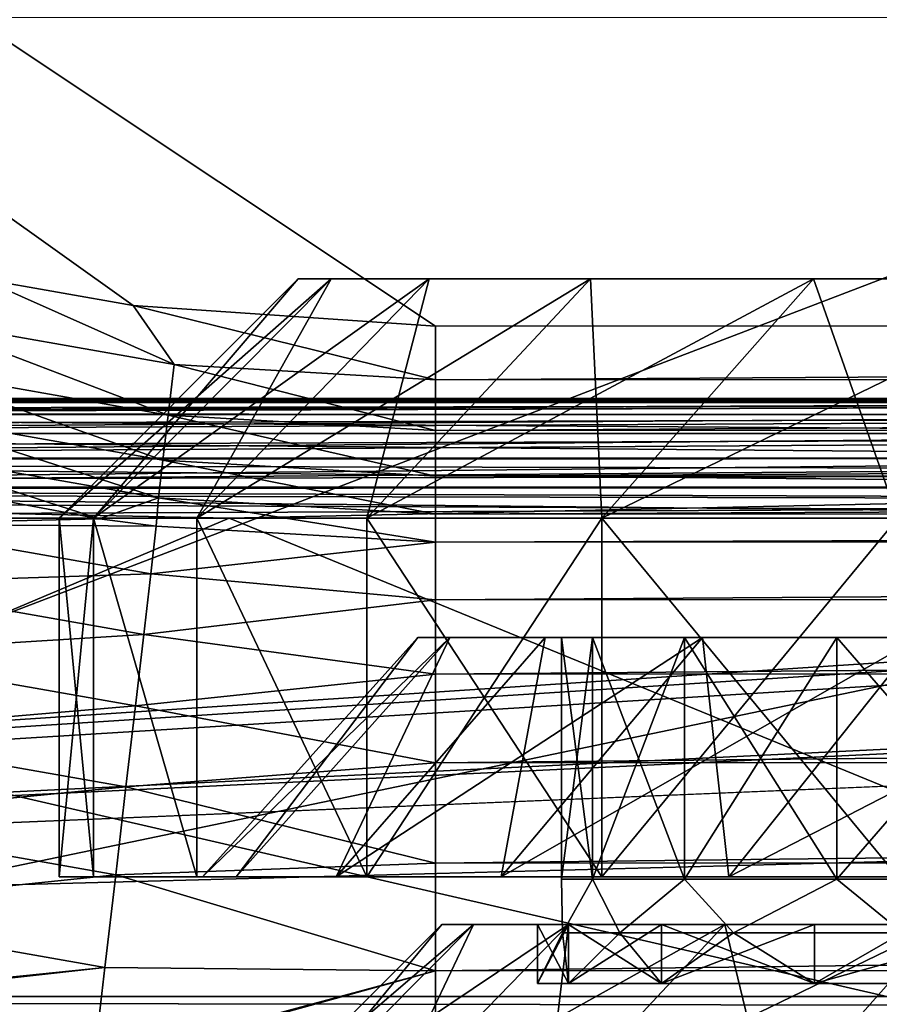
# Model space of a CAD drawing. Header units: metres. Extents: x -206 to 75, y -104 to 104.
# Tile 365 of 656: x -150.96 to -147.37, y 42.95 to 47.06. Entities that reach past the tile are written whole.
import ezdxf

# ---------------------------------------------------------------- set-up
doc = ezdxf.new("R2010")
doc.units = ezdxf.units.M
doc.layers.add('solid_01_1-CONSUMER_THERM_B_125288', color=7, linetype='CONTINUOUS')

msp = doc.modelspace()

# ---------------------------------------------------------------- linework, layer by layer
at = {"layer": 'solid_01_1-CONSUMER_THERM_B_125288'}
for points in [[(-108.467331, 46.871483, 1.5), (-107.910683, 47.194191, 1.5), (-200.514557, 74.966148, 1.5)], [(-109.048912, 46.586853, 1.5), (-108.467331, 46.871483, 1.5), (-200.514557, 74.966148, 1.5)], [(-109.651024, 46.343178, 1.5), (-109.048912, 46.586853, 1.5), (-200.514557, 74.966148, 1.5)], [(-110.268845, 46.142639, 1.5), (-109.651024, 46.343178, 1.5), (-200.514557, 74.966148, 1.5)], [(-110.897278, 45.986664, 1.5), (-110.268845, 46.142639, 1.5), (-200.514557, 74.966148, 1.5)], [(-111.53109, 45.875885, 1.5), (-110.897278, 45.986664, 1.5), (-200.514557, 74.966148, 1.5)], [(-112.794189, 45.78849, 1.5), (-111.53109, 45.875885, 1.5), (-200.514557, 74.966148, 1.5)], [(-168.100571, 58.189758, 1.5), (-112.794189, 45.78849, 1.5), (-200.514557, 74.966148, 1.5)], [(-158.776108, 66.195313), (-102.949013, 67.817345), (-158.757141, -66.251068)], [(-102.949013, 67.817345), (-158.757065, -66.804688), (-158.757141, -66.251068)], [(-102.949013, 67.817345), (-103.148926, 67.301086), (-158.757065, -66.804688)], [(-103.148926, 67.301086), (-103.25058, 66.756882), (-158.757065, -66.804688)], [(-103.25058, 66.756882), (-159.058624, -67.86515), (-158.858719, -67.348892)], [(-103.25058, 66.756882), (-103.250504, 66.203262), (-159.058624, -67.86515)], [(-103.25058, 66.756882), (-158.858719, -67.348892), (-158.757065, -66.804688)], [(-103.250504, 66.203262), (-103.231537, -66.243118), (-159.058624, -67.86515)], [(-76.404617, 63.580017, 75.400002), (-185.604614, 63.572178, 75.400002), (-92.716316, 42.429672, 75.400002)], [(-185.604614, 63.572178, 75.400002), (-93.500069, 42.491352, 75.400002), (-92.716316, 42.429672, 75.400002)], [(-185.604614, 63.572178, 75.400002), (-168.500076, 42.491318, 75.400002), (-93.500069, 42.491352, 75.400002)], [(-168.100571, 58.189758, 1.5), (-166.403046, 57.2313, 1.5), (-112.794189, 45.78849, 1.5)], [(-166.403046, 57.2313, 1.5), (-149.226578, 45.783272, 1.5), (-112.794189, 45.78849, 1.5)], [(-166.403046, 57.2313, 1.5), (-150.489685, 45.870308, 1.5), (-149.226578, 45.783272, 1.5)], [(-166.403046, 57.2313, 1.5), (-151.123535, 45.980904, 1.5), (-150.489685, 45.870308, 1.5)], [(-144.503433, 47.075127, 63.5), (-143.392105, 42.481228, 63.5), (-156.500076, 42.48122, 63.5)], [(-155.253433, 47.074356, 63.5), (-144.503433, 47.075127, 63.5), (-156.500076, 42.48122, 63.5)], [(-150.319443, 45.6231, 1.525335), (-151.123535, 45.980904, 1.5), (-151.397568, 45.813046, 1.525335)], [(-150.319443, 45.6231, 1.525335), (-150.489685, 45.870308, 1.5), (-151.123535, 45.980904, 1.5)], [(-150.800064, 44.981224, 24.5), (-149.800064, 45.981224, 24.5), (-149.662994, 45.981224, 22.233896)], [(-150.655701, 44.981224, 26.886627), (-149.800064, 45.981224, 24.5), (-150.800064, 44.981224, 24.5)], [(-150.800064, 44.981224, 24.5), (-149.662994, 45.981224, 22.233896), (-150.655701, 44.981224, 22.113373)], [(-150.655701, 44.981224, 26.886627), (-149.662994, 45.981224, 26.766104), (-149.800064, 45.981224, 24.5)], [(-150.224716, 44.981224, 29.238451), (-149.662994, 45.981224, 26.766104), (-150.655701, 44.981224, 26.886627)], [(-150.655701, 44.981224, 22.113373), (-149.662994, 45.981224, 22.233896), (-149.253769, 45.981224, 20.000837)], [(-150.655701, 44.981224, 22.113373), (-149.253769, 45.981224, 20.000837), (-150.224716, 44.981224, 19.761549)], [(-150.224716, 44.981224, 29.238451), (-149.253769, 45.981224, 28.999163), (-149.662994, 45.981224, 26.766104)], [(-149.513397, 44.981224, 31.521177), (-149.253769, 45.981224, 28.999163), (-150.224716, 44.981224, 29.238451)], [(-150.224716, 44.981224, 19.761549), (-149.253769, 45.981224, 20.000837), (-148.578354, 45.981224, 17.833389)], [(-150.224716, 44.981224, 19.761549), (-148.578354, 45.981224, 17.833389), (-149.513397, 44.981224, 17.478823)], [(-149.662994, 45.981224, 22.233896), (-149.800064, 45.981224, 24.5), (-149.662994, 45.981224, 26.766104)], [(-149.662994, 45.981224, 22.233896), (-149.662994, 45.981224, 26.766104), (-149.253769, 45.981224, 28.999163)], [(-149.253769, 45.981224, 20.000837), (-149.662994, 45.981224, 22.233896), (-149.253769, 45.981224, 28.999163)], [(-149.513397, 44.981224, 31.521177), (-148.578354, 45.981224, 31.166611), (-149.253769, 45.981224, 28.999163)], [(-148.532104, 44.981224, 33.701519), (-148.578354, 45.981224, 31.166611), (-149.513397, 44.981224, 31.521177)], [(-149.513397, 44.981224, 17.478823), (-148.578354, 45.981224, 17.833389), (-147.646606, 45.981224, 15.763157)], [(-149.513397, 44.981224, 17.478823), (-147.646606, 45.981224, 15.763157), (-148.532104, 44.981224, 15.298481)], [(-149.253769, 45.981224, 20.000837), (-149.253769, 45.981224, 28.999163), (-148.578354, 45.981224, 31.166611)], [(-148.578354, 45.981224, 17.833389), (-149.253769, 45.981224, 20.000837), (-148.578354, 45.981224, 31.166611)], [(-148.578354, 45.981224, 17.833389), (-148.578354, 45.981224, 31.166611), (-147.646606, 45.981224, 33.236843)], [(-148.532104, 44.981224, 33.701519), (-147.646606, 45.981224, 33.236843), (-148.578354, 45.981224, 31.166611)], [(-147.646606, 45.981224, 15.763157), (-148.578354, 45.981224, 17.833389), (-147.646606, 45.981224, 33.236843)], [(-148.532104, 44.981224, 15.298481), (-147.646606, 45.981224, 15.763157), (-146.472122, 45.981228, 13.820331)], [(-148.532104, 44.981224, 15.298481), (-146.472122, 45.981228, 13.820331), (-147.295151, 44.981224, 13.252318)], [(-147.295151, 44.981224, 35.747681), (-147.646606, 45.981224, 33.236843), (-148.532104, 44.981224, 33.701519)], [(-147.646606, 45.981224, 15.763157), (-147.646606, 45.981224, 33.236843), (-146.472122, 45.981228, 35.179668)], [(-147.295151, 44.981224, 35.747681), (-146.472122, 45.981228, 35.179668), (-147.646606, 45.981224, 33.236843)], [(-146.472122, 45.981228, 13.820331), (-147.646606, 45.981224, 15.763157), (-146.472122, 45.981228, 35.179668)], [(-149.226547, 45.559605, 1.525335), (-149.226578, 45.783272, 1.5), (-150.489685, 45.870308, 1.5)], [(-149.226547, 45.559605, 1.525335), (-150.489685, 45.870308, 1.5), (-150.319443, 45.6231, 1.525335)], [(-151.397568, 45.813046, 1.525335), (-151.446548, 45.606228, 1.600154), (-150.344086, 45.411995, 1.600154)], [(-150.319443, 45.6231, 1.525335), (-151.397568, 45.813046, 1.525335), (-150.344086, 45.411995, 1.600154)], [(-149.226547, 45.559605, 1.525335), (-112.794189, 45.78849, 1.5), (-149.226578, 45.783272, 1.5)], [(-112.794151, 45.564819, 1.525335), (-112.794189, 45.78849, 1.5), (-149.226547, 45.559605, 1.525335)], [(-150.319443, 45.6231, 1.525335), (-150.344086, 45.411995, 1.600154), (-149.226517, 45.347065, 1.600154)], [(-149.226547, 45.559605, 1.525335), (-150.319443, 45.6231, 1.525335), (-149.226517, 45.347065, 1.600154)], [(-151.446548, 45.606228, 1.600154), (-151.490433, 45.420963, 1.720659), (-150.36615, 45.222889, 1.720659)], [(-150.344086, 45.411995, 1.600154), (-151.446548, 45.606228, 1.600154), (-150.36615, 45.222889, 1.720659)], [(-112.794151, 45.564819, 1.525335), (-149.226547, 45.559605, 1.525335), (-149.226517, 45.347065, 1.600154)], [(-112.794121, 45.35228, 1.600154), (-112.794151, 45.564819, 1.525335), (-149.226517, 45.347065, 1.600154)], [(-168.500076, 45.481216, 46.5), (-139.069153, 45.481228, 46.97401), (-138.557831, 45.481232, 46.681797)], [(-168.500076, 45.481216, 46.5), (-138.557831, 45.481232, 46.681797), (-138.2155, 45.481232, 46.5)], [(-168.500076, 45.481216, 46.5), (-138.2155, 45.481232, 46.5), (-138.2155, 45.476959, 46.434788)], [(-168.500076, 45.481216, 46.5), (-147.956772, 45.481224, 47.5), (-139.891785, 45.481228, 47.5)], [(-168.500076, 45.481216, 46.5), (-139.891785, 45.481228, 47.5), (-139.069153, 45.481228, 46.97401)], [(-168.500076, 45.481216, 46.5), (-156.021759, 45.48122, 47.5), (-147.956772, 45.481224, 47.5)], [(-168.500076, 45.464314, 46.371098), (-168.500076, 45.481216, 46.5), (-138.2155, 45.476959, 46.434788)], [(-168.500076, 45.464314, 46.371098), (-138.2155, 45.476959, 46.434788), (-138.2155, 45.464199, 46.370613)], [(-168.500076, 45.414425, 46.25034), (-168.500076, 45.464314, 46.371098), (-138.2155, 45.464199, 46.370613)], [(-168.500076, 45.414425, 46.25034), (-138.2155, 45.464199, 46.370613), (-138.2155, 45.414215, 46.249954)], [(-144.155396, 45.481228, 56.5), (-156.021866, 45.466068, 56.622162), (-156.021866, 45.464184, 56.62941)], [(-150.088577, 45.481224, 56.5), (-156.021866, 45.466068, 56.622162), (-144.155396, 45.481228, 56.5)], [(-144.155396, 45.464191, 56.62941), (-144.155396, 45.481228, 56.5), (-156.021866, 45.464184, 56.62941)], [(-156.021866, 45.466068, 47.622162), (-139.891785, 45.476952, 47.565262), (-139.891785, 45.481228, 47.5)], [(-156.021866, 45.466068, 47.622162), (-139.891785, 45.481228, 47.5), (-147.956772, 45.481224, 47.5)], [(-150.088577, 45.481224, 56.5), (-156.021759, 45.48122, 56.5), (-156.021866, 45.466068, 56.622162)], [(-156.021866, 45.466068, 47.622162), (-147.956772, 45.481224, 47.5), (-156.021759, 45.48122, 47.5)], [(-143.992859, 45.464191, 55.37059), (-156.021866, 45.466068, 55.377838), (-156.021759, 45.48122, 55.5)], [(-156.021866, 45.464184, 47.629406), (-139.891785, 45.464191, 47.62941), (-139.891785, 45.476952, 47.565262)], [(-156.021866, 45.466068, 47.622162), (-156.021866, 45.464184, 47.629406), (-139.891785, 45.476952, 47.565262)], [(-143.992859, 45.464191, 55.37059), (-156.021866, 45.464184, 55.370594), (-156.021866, 45.466068, 55.377838)], [(-144.155396, 45.464191, 56.62941), (-156.021866, 45.464184, 56.62941), (-156.021866, 45.417259, 56.744686)], [(-144.155396, 45.464191, 56.62941), (-156.021866, 45.417259, 56.744686), (-156.021866, 45.414238, 56.749996)], [(-144.155396, 45.414238, 56.75), (-144.155396, 45.464191, 56.62941), (-156.021866, 45.414238, 56.749996)], [(-156.021866, 45.414238, 47.749996), (-139.891785, 45.414242, 47.749996), (-139.891785, 45.464191, 47.62941)], [(-156.021866, 45.417259, 47.744686), (-156.021866, 45.414238, 47.749996), (-139.891785, 45.464191, 47.62941)], [(-156.021866, 45.464184, 47.629406), (-156.021866, 45.417259, 47.744686), (-139.891785, 45.464191, 47.62941)], [(-143.992859, 45.464191, 55.37059), (-156.021866, 45.417259, 55.255318), (-156.021866, 45.464184, 55.370594)], [(-143.992859, 45.464191, 55.37059), (-143.992859, 45.414242, 55.25), (-156.021866, 45.417259, 55.255318)], [(-156.021759, 45.48122, 55.5), (-156.021759, 45.48122, 56.5), (-150.088577, 45.481224, 56.5)], [(-150.007309, 45.481224, 55.5), (-156.021759, 45.48122, 55.5), (-150.088577, 45.481224, 56.5)], [(-143.992859, 45.464191, 55.37059), (-156.021759, 45.48122, 55.5), (-150.007309, 45.481224, 55.5)], [(-150.007309, 45.481224, 55.5), (-150.088577, 45.481224, 56.5), (-144.155396, 45.481228, 56.5)], [(-143.99704, 45.481228, 56.012093), (-150.007309, 45.481224, 55.5), (-144.155396, 45.481228, 56.5)], [(-143.992859, 45.464191, 55.37059), (-150.007309, 45.481224, 55.5), (-143.992859, 45.481228, 55.5)], [(-143.99704, 45.481228, 56.012093), (-143.992859, 45.481228, 55.5), (-150.007309, 45.481224, 55.5)], [(-168.500076, 45.334953, 46.146633), (-168.500076, 45.414425, 46.25034), (-138.2155, 45.414215, 46.249954)], [(-168.500076, 45.334953, 46.146633), (-138.2155, 45.414215, 46.249954), (-138.2155, 45.334759, 46.14642)], [(-143.992859, 45.414242, 55.25), (-156.021866, 45.414238, 55.250008), (-156.021866, 45.417259, 55.255318)], [(-156.021866, 45.334579, 47.853752), (-139.891785, 45.334785, 47.85355), (-139.891785, 45.414242, 47.749996)], [(-156.021866, 45.414238, 47.749996), (-156.021866, 45.334579, 47.853752), (-139.891785, 45.414242, 47.749996)], [(-143.992859, 45.414242, 55.25), (-143.992859, 45.334782, 55.146446), (-156.021866, 45.414238, 55.250008)], [(-144.155396, 45.414238, 56.75), (-156.021866, 45.414238, 56.749996), (-156.021866, 45.334579, 56.853752)], [(-144.155396, 45.334778, 56.853554), (-144.155396, 45.414238, 56.75), (-156.021866, 45.334579, 56.853752)], [(-143.992859, 45.334782, 55.146446), (-156.021866, 45.334579, 55.146252), (-156.021866, 45.414238, 55.250008)], [(-151.490433, 45.420963, 1.720659), (-151.526978, 45.266651, 1.880731), (-150.384537, 45.065376, 1.880731)], [(-150.36615, 45.222889, 1.720659), (-151.490433, 45.420963, 1.720659), (-150.384537, 45.065376, 1.880731)], [(-150.344086, 45.411995, 1.600154), (-150.36615, 45.222889, 1.720659), (-149.226486, 45.156673, 1.720659)], [(-149.226517, 45.347065, 1.600154), (-150.344086, 45.411995, 1.600154), (-149.226486, 45.156673, 1.720659)], [(-168.500076, 45.231331, 46.067051), (-168.500076, 45.334953, 46.146633), (-138.2155, 45.334759, 46.14642)], [(-168.500076, 45.231331, 46.067051), (-138.2155, 45.334759, 46.14642), (-138.2155, 45.231232, 46.06699)], [(-156.021866, 45.231228, 47.93301), (-139.891785, 45.231232, 47.93301), (-139.891785, 45.334785, 47.85355)], [(-156.021866, 45.334579, 47.853752), (-156.021866, 45.231228, 47.93301), (-139.891785, 45.334785, 47.85355)], [(-143.992859, 45.334782, 55.146446), (-143.992859, 45.231228, 55.066986), (-156.021866, 45.334579, 55.146252)], [(-144.155396, 45.334778, 56.853554), (-156.021866, 45.334579, 56.853752), (-156.021866, 45.231224, 56.93301)], [(-144.155396, 45.231224, 56.933014), (-144.155396, 45.334778, 56.853554), (-156.021866, 45.231224, 56.93301)], [(-143.992859, 45.231228, 55.066986), (-156.021866, 45.231228, 55.06699), (-156.021866, 45.334579, 55.146252)], [(-112.794121, 45.35228, 1.600154), (-149.226517, 45.347065, 1.600154), (-149.226486, 45.156673, 1.720659)], [(-112.794098, 45.161888, 1.720659), (-112.794121, 45.35228, 1.600154), (-149.226486, 45.156673, 1.720659)], [(-151.550827, 45.1507, 2.071429), (-150.631226, 44.977795, 2.071429), (-151.526978, 45.266651, 1.880731)], [(-150.631226, 44.977795, 2.071429), (-150.384537, 45.065376, 1.880731), (-151.526978, 45.266651, 1.880731)], [(-168.500076, 45.231331, 46.067051), (-138.2155, 45.231232, 46.06699), (-138.2155, 45.17255, 46.038052)], [(-168.500076, 45.110626, 46.017036), (-168.500076, 45.231331, 46.067051), (-138.2155, 45.17255, 46.038052)], [(-156.021866, 45.110634, 47.982964), (-139.891785, 45.110638, 47.982964), (-139.891785, 45.231232, 47.93301)], [(-156.021866, 45.22543, 47.936306), (-156.021866, 45.110634, 47.982964), (-139.891785, 45.231232, 47.93301)], [(-156.021866, 45.231228, 47.93301), (-156.021866, 45.22543, 47.936306), (-139.891785, 45.231232, 47.93301)], [(-143.992859, 45.231228, 55.066986), (-156.021866, 45.225433, 55.063694), (-156.021866, 45.231228, 55.06699)], [(-143.992859, 45.231228, 55.066986), (-143.992859, 45.110638, 55.017036), (-156.021866, 45.225433, 55.063694)], [(-144.155396, 45.231224, 56.933014), (-156.021866, 45.231224, 56.93301), (-156.021866, 45.22543, 56.936306)], [(-144.155396, 45.231224, 56.933014), (-156.021866, 45.22543, 56.936306), (-156.021866, 45.11063, 56.982964)], [(-144.155396, 45.110634, 56.982964), (-144.155396, 45.231224, 56.933014), (-156.021866, 45.11063, 56.982964)], [(-143.992859, 45.110638, 55.017036), (-156.021866, 45.110634, 55.017036), (-156.021866, 45.225433, 55.063694)], [(-150.36615, 45.222889, 1.720659), (-150.384537, 45.065376, 1.880731), (-149.226456, 44.998093, 1.880731)], [(-149.226486, 45.156673, 1.720659), (-150.36615, 45.222889, 1.720659), (-149.226456, 44.998093, 1.880731)], [(-168.500076, 45.110626, 46.017036), (-138.2155, 45.17255, 46.038052), (-138.2155, 45.110569, 46.017017)], [(-112.794098, 45.161888, 1.720659), (-149.226486, 45.156673, 1.720659), (-149.226456, 44.998093, 1.880731)], [(-112.794075, 45.003311, 1.880731), (-112.794098, 45.161888, 1.720659), (-149.226456, 44.998093, 1.880731)], [(-151.597122, 44.954948, 2.419925), (-150.631226, 44.977795, 2.071429), (-151.550827, 45.1507, 2.071429)], [(-168.500076, 45.110626, 46.017036), (-138.2155, 44.981232, 46), (-168.500076, 44.981216, 46)], [(-168.500076, 45.110626, 46.017036), (-138.2155, 45.046398, 46.004265), (-138.2155, 44.981232, 46)], [(-168.500076, 45.110626, 46.017036), (-138.2155, 45.110569, 46.017017), (-138.2155, 45.046398, 46.004265)], [(-143.992859, 45.110638, 55.017036), (-143.992859, 44.981228, 55), (-156.021866, 45.102879, 55.015026)], [(-156.021866, 45.102879, 47.984974), (-139.891785, 45.046494, 47.995724), (-139.891785, 45.110638, 47.982964)], [(-156.021866, 45.110634, 47.982964), (-156.021866, 45.102879, 47.984974), (-139.891785, 45.110638, 47.982964)], [(-143.992859, 45.110638, 55.017036), (-156.021866, 45.102879, 55.015026), (-156.021866, 45.110634, 55.017036)], [(-144.155396, 45.110634, 56.982964), (-156.021866, 45.11063, 56.982964), (-156.021866, 45.102879, 56.984974)], [(-150.088608, 44.981224, 57), (-144.155396, 45.110634, 56.982964), (-156.021866, 45.102879, 56.984974)], [(-156.021866, 45.102879, 47.984974), (-156.021866, 44.98122, 48), (-139.891785, 45.046494, 47.995724)], [(-150.088608, 44.981224, 57), (-156.021866, 45.102879, 56.984974), (-156.021866, 44.98122, 57)], [(-156.021866, 45.102879, 55.015026), (-143.992859, 44.981228, 55), (-156.021866, 44.98122, 55)], [(-150.088608, 44.981224, 57), (-144.155334, 44.98122, 57), (-144.155396, 45.110634, 56.982964)], [(-139.891785, 45.046494, 47.995724), (-156.021866, 44.98122, 48), (-139.891785, 44.981228, 48)], [(-150.631226, 44.977795, 2.071429), (-150.3936, 44.947304, 2.071429), (-150.384537, 45.065376, 1.880731)], [(-150.3936, 44.947304, 2.071429), (-149.22644, 44.879765, 2.071429), (-150.384537, 45.065376, 1.880731)], [(-149.22644, 44.879765, 2.071429), (-149.226456, 44.998093, 1.880731), (-150.384537, 45.065376, 1.880731)], [(-112.794075, 45.003311, 1.880731), (-149.226456, 44.998093, 1.880731), (-149.22644, 44.879765, 2.071429)], [(-112.794075, 45.003311, 1.880731), (-149.22644, 44.879765, 2.071429), (-112.79406, 44.884979, 2.071429)], [(-93.500069, 44.981251, 46), (-168.500076, 42.981216, 46), (-131.000076, 44.53931, 46)], [(-93.500069, 42.981251, 46), (-168.500076, 42.981216, 46), (-93.500069, 44.981251, 46)], [(-168.500076, 42.981216, 46), (-138.2155, 44.981232, 46), (-137.60817, 44.966728, 46)], [(-168.500076, 42.981216, 46), (-168.500076, 44.981216, 46), (-138.2155, 44.981232, 46)], [(-168.500076, 42.981216, 46), (-137.60817, 44.966728, 46), (-136.93721, 44.921528, 46)], [(-139.891785, 44.981228, 48), (-156.021866, 44.98122, 48), (-145.176376, 42.481228, 48)], [(-156.000046, 42.48122, 55), (-156.021866, 44.98122, 55), (-143.992859, 44.981228, 55)], [(-156.000046, 42.48122, 57), (-150.088608, 44.981224, 57), (-156.021866, 44.98122, 57)], [(-156.021866, 44.98122, 48), (-156.000046, 42.48122, 48), (-145.176376, 42.481228, 48)], [(-156.000046, 42.48122, 55), (-143.992859, 44.981228, 55), (-143.992859, 42.481228, 55)], [(-156.000046, 42.48122, 57), (-143.992859, 42.481228, 57), (-150.088608, 44.981224, 57)], [(-150.416824, 44.747501, 2.419925), (-151.597122, 44.954948, 2.419925), (-151.65567, 44.707329, 2.731638)], [(-151.597122, 44.954948, 2.419925), (-150.3936, 44.947304, 2.071429), (-150.631226, 44.977795, 2.071429)], [(-150.416824, 44.747501, 2.419925), (-150.3936, 44.947304, 2.071429), (-151.597122, 44.954948, 2.419925)], [(-150.800064, 44.981224, 24.5), (-150.800064, 43.481224, 24.500006), (-150.655716, 43.481224, 26.886461)], [(-150.655701, 44.981224, 26.886627), (-150.800064, 44.981224, 24.5), (-150.655716, 43.481224, 26.886461)], [(-150.655701, 44.981224, 22.113373), (-150.655731, 43.481224, 22.11355), (-150.800064, 43.481224, 24.500006)], [(-150.800064, 44.981224, 24.5), (-150.655701, 44.981224, 22.113373), (-150.800064, 43.481224, 24.500006)], [(-150.655701, 44.981224, 22.113373), (-150.224777, 43.481224, 19.761789), (-150.655731, 43.481224, 22.11355)], [(-150.655701, 44.981224, 26.886627), (-150.655716, 43.481224, 26.886461), (-150.224762, 43.481224, 29.238218)], [(-150.224716, 44.981224, 29.238451), (-150.655701, 44.981224, 26.886627), (-150.224762, 43.481224, 29.238218)], [(-150.655701, 44.981224, 22.113373), (-150.224716, 44.981224, 19.761549), (-150.224777, 43.481224, 19.761789)], [(-150.224716, 44.981224, 19.761549), (-149.513443, 43.481224, 17.478971), (-150.224777, 43.481224, 19.761789)], [(-150.224716, 44.981224, 29.238451), (-150.224762, 43.481224, 29.238218), (-149.513443, 43.481224, 31.521029)], [(-149.513397, 44.981224, 31.521177), (-150.224716, 44.981224, 29.238451), (-149.513443, 43.481224, 31.521029)], [(-150.224716, 44.981224, 19.761549), (-149.513397, 44.981224, 17.478823), (-149.513443, 43.481224, 17.478971)], [(-143.992859, 42.481228, 57), (-144.155334, 44.98122, 57), (-150.088608, 44.981224, 57)], [(-149.513397, 44.981224, 31.521177), (-149.513443, 43.481224, 31.521029), (-148.532089, 43.481224, 33.70153)], [(-148.532104, 44.981224, 15.298481), (-148.532089, 43.481224, 15.298462), (-149.513443, 43.481224, 17.478971)], [(-149.513397, 44.981224, 17.478823), (-148.532104, 44.981224, 15.298481), (-149.513443, 43.481224, 17.478971)], [(-148.532104, 44.981224, 33.701519), (-149.513397, 44.981224, 31.521177), (-148.532089, 43.481224, 33.70153)], [(-148.532104, 44.981224, 33.701519), (-148.532089, 43.481224, 33.70153), (-147.295135, 43.481224, 35.747704)], [(-147.295151, 44.981224, 35.747681), (-148.532104, 44.981224, 33.701519), (-147.295135, 43.481224, 35.747704)], [(-148.532104, 44.981224, 15.298481), (-147.295151, 44.981224, 13.252318), (-148.532089, 43.481224, 15.298462)], [(-147.295151, 44.981224, 13.252318), (-147.295135, 43.481224, 13.252285), (-148.532089, 43.481224, 15.298462)], [(-168.500076, 42.981216, 46), (-136.93721, 44.921528, 46), (-133.96701, 44.669113, 46)], [(-150.416824, 44.747501, 2.419925), (-149.22644, 44.879765, 2.071429), (-150.3936, 44.947304, 2.071429)], [(-149.22641, 44.639748, 2.474663), (-149.22644, 44.879765, 2.071429), (-150.416824, 44.747501, 2.419925)], [(-112.79406, 44.884979, 2.071429), (-149.22644, 44.879765, 2.071429), (-149.22641, 44.639748, 2.474663)], [(-112.794022, 44.644966, 2.474663), (-112.79406, 44.884979, 2.071429), (-149.22641, 44.639748, 2.474663)], [(-150.446213, 44.494755, 2.731638), (-150.416824, 44.747501, 2.419925), (-151.65567, 44.707329, 2.731638)], [(-149.22641, 44.639748, 2.474663), (-150.416824, 44.747501, 2.419925), (-150.446213, 44.494755, 2.731638)], [(-150.446213, 44.494755, 2.731638), (-151.65567, 44.707329, 2.731638), (-151.724991, 44.414249, 2.998492)], [(-168.500076, 42.981216, 46), (-133.96701, 44.669113, 46), (-133.703674, 44.64991, 46)], [(-168.500076, 42.981216, 46), (-133.703674, 44.64991, 46), (-131.000076, 44.53931, 46)], [(-149.226364, 44.328606, 2.825941), (-149.22641, 44.639748, 2.474663), (-150.446213, 44.494755, 2.731638)], [(-112.794022, 44.644966, 2.474663), (-149.22641, 44.639748, 2.474663), (-149.226364, 44.328606, 2.825941)], [(-112.793976, 44.333824, 2.825941), (-112.794022, 44.644966, 2.474663), (-149.226364, 44.328606, 2.825941)], [(-150.480988, 44.195606, 2.998492), (-150.446213, 44.494755, 2.731638), (-151.724991, 44.414249, 2.998492)], [(-149.226364, 44.328606, 2.825941), (-150.446213, 44.494755, 2.731638), (-150.480988, 44.195606, 2.998492)], [(-150.200073, 43.481224, 24.499996), (-149.300064, 44.481224, 24.500002), (-149.166641, 44.481224, 26.70579)], [(-150.060104, 43.481224, 26.814137), (-150.200073, 43.481224, 24.499996), (-149.166641, 44.481224, 26.70579)], [(-150.200073, 43.481224, 24.499996), (-150.060104, 43.481224, 22.185856), (-149.300064, 44.481224, 24.500002)], [(-149.642197, 43.481224, 29.094631), (-150.060104, 43.481224, 26.814137), (-149.166641, 44.481224, 26.70579)], [(-150.060104, 43.481224, 22.185856), (-149.166641, 44.481224, 22.294214), (-149.300064, 44.481224, 24.500002)], [(-150.060104, 43.481224, 22.185856), (-149.642197, 43.481224, 19.905363), (-149.166641, 44.481224, 22.294214)], [(-149.642197, 43.481224, 29.094631), (-148.768311, 44.481224, 28.879444), (-148.11087, 44.481224, 30.98925)], [(-148.952423, 43.481224, 31.308275), (-149.642197, 43.481224, 29.094631), (-148.11087, 44.481224, 30.98925)], [(-149.642197, 43.481224, 29.094631), (-149.166641, 44.481224, 26.70579), (-148.768311, 44.481224, 28.879444)], [(-149.642197, 43.481224, 19.905363), (-148.768311, 44.481224, 20.120556), (-149.166641, 44.481224, 22.294214)], [(-149.642197, 43.481224, 19.905363), (-148.952438, 43.481224, 17.691729), (-148.768311, 44.481224, 20.120556)], [(-149.166641, 44.481224, 22.294214), (-149.166641, 44.481224, 26.70579), (-149.300064, 44.481224, 24.500002)], [(-148.768311, 44.481224, 20.120556), (-148.768311, 44.481224, 28.879444), (-149.166641, 44.481224, 26.70579)], [(-148.768311, 44.481224, 20.120556), (-149.166641, 44.481224, 26.70579), (-149.166641, 44.481224, 22.294214)], [(-148.952438, 43.481224, 17.691729), (-148.11087, 44.481224, 18.010744), (-148.768311, 44.481224, 20.120556)], [(-148.952438, 43.481224, 17.691729), (-148.000824, 43.481224, 15.577305), (-148.11087, 44.481224, 18.010744)], [(-148.952423, 43.481224, 31.308275), (-148.11087, 44.481224, 30.98925), (-147.203934, 44.481224, 33.004402)], [(-148.000809, 43.481224, 33.422707), (-148.952423, 43.481224, 31.308275), (-147.203934, 44.481224, 33.004402)], [(-148.185745, 44.481224, 28.735855), (-148.11087, 44.481224, 30.98925), (-148.768311, 44.481224, 28.879444)], [(-148.700058, 44.481224, 24.5), (-148.768311, 44.481224, 28.879444), (-148.768311, 44.481224, 20.120556)], [(-148.571014, 44.481224, 26.633467), (-148.185745, 44.481224, 28.735855), (-148.768311, 44.481224, 28.879444)], [(-148.700058, 44.481224, 24.5), (-148.571014, 44.481224, 26.633467), (-148.768311, 44.481224, 28.879444)], [(-148.571014, 44.481224, 22.366535), (-148.768311, 44.481224, 20.120556), (-148.11087, 44.481224, 18.010744)], [(-148.571014, 44.481224, 22.366535), (-148.700058, 44.481224, 24.5), (-148.768311, 44.481224, 20.120556)], [(-148.700073, 43.471191, 24.5), (-148.700058, 44.481224, 24.5), (-148.571014, 44.481224, 22.366535)], [(-148.700073, 43.471191, 24.5), (-148.571014, 43.471191, 26.633499), (-148.700058, 44.481224, 24.5)], [(-148.571014, 43.471191, 22.366501), (-148.700073, 43.471191, 24.5), (-148.571014, 44.481224, 22.366535)], [(-148.571014, 43.471191, 26.633499), (-148.571014, 44.481224, 26.633467), (-148.700058, 44.481224, 24.5)], [(-148.185745, 44.481224, 20.264149), (-148.571014, 44.481224, 22.366535), (-148.11087, 44.481224, 18.010744)], [(-148.185745, 43.471191, 28.735888), (-148.185745, 44.481224, 28.735855), (-148.571014, 44.481224, 26.633467)], [(-148.571014, 43.471191, 26.633499), (-148.185745, 43.471191, 28.735888), (-148.571014, 44.481224, 26.633467)], [(-148.571014, 43.471191, 22.366501), (-148.571014, 44.481224, 22.366535), (-148.185745, 44.481224, 20.264149)], [(-148.185745, 43.471191, 20.264112), (-148.571014, 43.471191, 22.366501), (-148.185745, 44.481224, 20.264149)], [(-148.185745, 44.481224, 28.735855), (-147.549866, 44.481224, 30.776491), (-148.11087, 44.481224, 30.98925)], [(-147.549866, 44.481224, 18.223518), (-148.185745, 44.481224, 20.264149), (-148.11087, 44.481224, 18.010744)], [(-147.54985, 43.471191, 30.776506), (-147.549866, 44.481224, 30.776491), (-148.185745, 44.481224, 28.735855)], [(-148.185745, 43.471191, 28.735888), (-147.54985, 43.471191, 30.776506), (-148.185745, 44.481224, 28.735855)], [(-148.185745, 43.471191, 20.264112), (-148.185745, 44.481224, 20.264149), (-147.549866, 44.481224, 18.223518)], [(-147.54985, 43.471191, 18.223494), (-148.185745, 43.471191, 20.264112), (-147.549866, 44.481224, 18.223518)], [(-147.549866, 44.481224, 30.776491), (-147.203934, 44.481224, 33.004402), (-148.11087, 44.481224, 30.98925)], [(-148.000824, 43.481224, 15.577305), (-147.203934, 44.481224, 15.995588), (-148.11087, 44.481224, 18.010744)], [(-147.549866, 44.481224, 18.223518), (-148.11087, 44.481224, 18.010744), (-147.203934, 44.481224, 15.995588)], [(-148.000824, 43.481224, 15.577305), (-146.060654, 44.481228, 14.104396), (-147.203934, 44.481224, 15.995588)], [(-148.000824, 43.481224, 15.577305), (-146.801346, 43.481224, 13.593136), (-146.060654, 44.481228, 14.104396)], [(-148.000809, 43.481224, 33.422707), (-147.203934, 44.481224, 33.004402), (-146.060669, 44.481228, 34.895588)], [(-146.801346, 43.481224, 35.406876), (-148.000809, 43.481224, 33.422707), (-146.060669, 44.481228, 34.895588)], [(-147.549866, 44.481224, 30.776491), (-146.672653, 44.481228, 32.725574), (-147.203934, 44.481224, 33.004402)], [(-146.672668, 44.481228, 16.274437), (-147.549866, 44.481224, 18.223518), (-147.203934, 44.481224, 15.995588)], [(-146.672638, 43.471191, 32.725601), (-146.672653, 44.481228, 32.725574), (-147.549866, 44.481224, 30.776491)], [(-147.54985, 43.471191, 18.223494), (-147.549866, 44.481224, 18.223518), (-146.672668, 44.481228, 16.274437)], [(-147.54985, 43.471191, 30.776506), (-146.672638, 43.471191, 32.725601), (-147.549866, 44.481224, 30.776491)], [(-146.672638, 43.471191, 16.274401), (-147.54985, 43.471191, 18.223494), (-146.672668, 44.481228, 16.274437)], [(-150.480988, 44.195606, 2.998492), (-151.724991, 44.414249, 2.998492), (-151.803253, 44.083305, 3.213573)], [(-149.226318, 43.957302, 3.112886), (-149.226364, 44.328606, 2.825941), (-150.480988, 44.195606, 2.998492)], [(-112.793976, 44.333824, 2.825941), (-149.226364, 44.328606, 2.825941), (-149.226318, 43.957302, 3.112886)], [(-112.793922, 43.962517, 3.112886), (-112.793976, 44.333824, 2.825941), (-149.226318, 43.957302, 3.112886)], [(-150.520264, 43.857807, 3.213573), (-150.480988, 44.195606, 2.998492), (-151.803253, 44.083305, 3.213573)], [(-149.226318, 43.957302, 3.112886), (-150.480988, 44.195606, 2.998492), (-150.520264, 43.857807, 3.213573)], [(-150.520264, 43.857807, 3.213573), (-151.803253, 44.083305, 3.213573), (-151.888443, 43.723064, 3.371311)], [(-149.226257, 43.538914, 3.325387), (-149.226318, 43.957302, 3.112886), (-150.520264, 43.857807, 3.213573)], [(-112.793922, 43.962517, 3.112886), (-149.226318, 43.957302, 3.112886), (-149.226257, 43.538914, 3.325387)], [(-112.793861, 43.544128, 3.325387), (-112.793922, 43.962517, 3.112886), (-149.226257, 43.538914, 3.325387)], [(-150.563019, 43.490112, 3.371311), (-150.520264, 43.857807, 3.213573), (-151.888443, 43.723064, 3.371311)], [(-149.226257, 43.538914, 3.325387), (-150.520264, 43.857807, 3.213573), (-150.563019, 43.490112, 3.371311)], [(-150.563019, 43.490112, 3.371311), (-151.888443, 43.723064, 3.371311), (-151.978348, 43.342869, 3.467618)], [(-149.226181, 43.088184, 3.455959), (-149.226257, 43.538914, 3.325387), (-150.563019, 43.490112, 3.371311)], [(-112.793861, 43.544128, 3.325387), (-149.226257, 43.538914, 3.325387), (-149.226181, 43.088184, 3.455959)], [(-112.7938, 43.093399, 3.455959), (-112.793861, 43.544128, 3.325387), (-149.226181, 43.088184, 3.455959)], [(-150.608139, 43.102039, 3.467618), (-150.563019, 43.490112, 3.371311), (-151.978348, 43.342869, 3.467618)], [(-150.655731, 43.481224, 22.11355), (-150.655716, 43.481224, 26.886461), (-150.800064, 43.481224, 24.500006)], [(-150.224777, 43.481224, 19.761789), (-150.655716, 43.481224, 26.886461), (-150.655731, 43.481224, 22.11355)], [(-150.224777, 43.481224, 19.761789), (-150.224762, 43.481224, 29.238218), (-150.655716, 43.481224, 26.886461)], [(-149.226181, 43.088184, 3.455959), (-150.563019, 43.490112, 3.371311), (-150.608139, 43.102039, 3.467618)], [(-150.224777, 43.481224, 19.761789), (-150.060104, 43.481224, 22.185856), (-150.200073, 43.481224, 24.499996)], [(-149.513443, 43.481224, 17.478971), (-150.060104, 43.481224, 22.185856), (-150.224777, 43.481224, 19.761789)], [(-150.224777, 43.481224, 19.761789), (-150.200073, 43.481224, 24.499996), (-150.224762, 43.481224, 29.238218)], [(-150.224762, 43.481224, 29.238218), (-150.200073, 43.481224, 24.499996), (-150.060104, 43.481224, 26.814137)], [(-150.224762, 43.481224, 29.238218), (-150.060104, 43.481224, 26.814137), (-149.642197, 43.481224, 29.094631)], [(-150.224762, 43.481224, 29.238218), (-149.642197, 43.481224, 29.094631), (-149.513443, 43.481224, 31.521029)], [(-149.513443, 43.481224, 17.478971), (-149.642197, 43.481224, 19.905363), (-150.060104, 43.481224, 22.185856)], [(-149.513443, 43.481224, 17.478971), (-148.952438, 43.481224, 17.691729), (-149.642197, 43.481224, 19.905363)], [(-149.513443, 43.481224, 31.521029), (-149.642197, 43.481224, 29.094631), (-148.952423, 43.481224, 31.308275)], [(-148.532089, 43.481224, 15.298462), (-148.952438, 43.481224, 17.691729), (-149.513443, 43.481224, 17.478971)], [(-149.513443, 43.481224, 31.521029), (-148.952423, 43.481224, 31.308275), (-148.532089, 43.481224, 33.70153)], [(-148.532089, 43.481224, 15.298462), (-148.000824, 43.481224, 15.577305), (-148.952438, 43.481224, 17.691729)], [(-148.532089, 43.481224, 33.70153), (-148.952423, 43.481224, 31.308275), (-148.000809, 43.481224, 33.422707)], [(-147.295135, 43.481224, 13.252285), (-148.000824, 43.481224, 15.577305), (-148.532089, 43.481224, 15.298462)], [(-148.532089, 43.481224, 33.70153), (-148.000809, 43.481224, 33.422707), (-147.295135, 43.481224, 35.747704)], [(-147.295135, 43.481224, 13.252285), (-146.801346, 43.481224, 13.593136), (-148.000824, 43.481224, 15.577305)], [(-147.295135, 43.481224, 35.747704), (-148.000809, 43.481224, 33.422707), (-146.801346, 43.481224, 35.406876)], [(-148.695404, 43.247585, 25.530636), (-148.571014, 43.471191, 26.633499), (-148.700073, 43.471191, 24.5)], [(-148.695404, 43.247585, 23.469364), (-148.700073, 43.471191, 24.5), (-148.571014, 43.471191, 22.366501)], [(-148.695404, 43.247585, 25.530636), (-148.700073, 43.471191, 24.5), (-148.695404, 43.247585, 23.469364)], [(-148.4561, 43.247585, 27.577971), (-148.571014, 43.471191, 26.633499), (-148.695404, 43.247585, 25.530636)], [(-148.695404, 43.247585, 23.469364), (-148.571014, 43.471191, 22.366501), (-148.4561, 43.247585, 21.422029)], [(-148.4561, 43.247585, 27.577971), (-148.185745, 43.471191, 28.735888), (-148.571014, 43.471191, 26.633499)], [(-148.4561, 43.247585, 21.422029), (-148.571014, 43.471191, 22.366501), (-148.185745, 43.471191, 20.264112)], [(-147.980743, 43.247585, 29.583679), (-148.185745, 43.471191, 28.735888), (-148.4561, 43.247585, 27.577971)], [(-148.4561, 43.247585, 21.422029), (-148.185745, 43.471191, 20.264112), (-147.980743, 43.247585, 19.416321)], [(-147.980743, 43.247585, 29.583679), (-147.54985, 43.471191, 30.776506), (-148.185745, 43.471191, 28.735888)], [(-147.980743, 43.247585, 19.416321), (-148.185745, 43.471191, 20.264112), (-147.54985, 43.471191, 18.223494)], [(-147.275742, 43.247585, 31.520641), (-147.54985, 43.471191, 30.776506), (-147.980743, 43.247585, 29.583679)], [(-147.980743, 43.247585, 19.416321), (-147.54985, 43.471191, 18.223494), (-147.275742, 43.247585, 17.479359)], [(-147.275742, 43.247585, 31.520641), (-146.672638, 43.471191, 32.725601), (-147.54985, 43.471191, 30.776506)], [(-147.275742, 43.247585, 17.479359), (-147.54985, 43.471191, 18.223494), (-146.672638, 43.471191, 16.274401)], [(-150.608139, 43.102039, 3.467618), (-151.978348, 43.342869, 3.467618), (-152.070694, 42.952568, 3.5)], [(-149.067368, 43.281223, 22.306219), (-149.861542, 42.481224, 22.209841), (-150.000076, 42.481224, 24.5)], [(-149.200058, 43.281223, 24.5), (-150.000076, 42.481224, 24.5), (-149.861542, 42.481224, 26.790159)], [(-149.067368, 43.281223, 22.306219), (-150.000076, 42.481224, 24.5), (-149.200058, 43.281223, 24.5)], [(-148.671204, 43.281223, 20.144428), (-149.447983, 42.481224, 19.953058), (-149.861542, 42.481224, 22.209841)], [(-148.671204, 43.281223, 20.144428), (-149.861542, 42.481224, 22.209841), (-149.067368, 43.281223, 22.306219)], [(-149.067368, 43.281223, 26.693781), (-149.861542, 42.481224, 26.790159), (-149.447983, 42.481224, 29.046942)], [(-149.200058, 43.281223, 24.5), (-149.861542, 42.481224, 26.790159), (-149.067368, 43.281223, 26.693781)], [(-148.017349, 43.281227, 18.046152), (-148.765396, 42.481224, 17.762564), (-149.447983, 42.481224, 19.953058)], [(-148.017349, 43.281227, 18.046152), (-149.447983, 42.481224, 19.953058), (-148.671204, 43.281223, 20.144428)], [(-148.671204, 43.281223, 28.855572), (-149.447983, 42.481224, 29.046942), (-148.765396, 42.481224, 31.237436)], [(-149.067368, 43.281223, 26.693781), (-149.447983, 42.481224, 29.046942), (-148.671204, 43.281223, 28.855572)], [(-149.067368, 43.281223, 22.306219), (-149.200058, 43.281223, 24.5), (-149.067368, 43.281223, 26.693781)], [(-149.067368, 43.281223, 22.306219), (-149.067368, 43.281223, 26.693781), (-148.671204, 43.281223, 28.855572)], [(-148.800049, 43.281223, 24.500011), (-149.067368, 43.281223, 22.306219), (-148.671204, 43.281223, 28.855572)], [(-148.800049, 43.281223, 24.500011), (-148.671204, 43.281223, 20.144428), (-149.067368, 43.281223, 22.306219)], [(-148.800064, 43.035301, 24.5), (-148.800049, 43.281223, 24.500011), (-148.670319, 43.281223, 26.645344)], [(-148.670288, 43.035301, 22.354446), (-148.800049, 43.281223, 24.500011), (-148.800064, 43.035301, 24.5)], [(-148.800064, 43.035301, 24.5), (-148.670319, 43.281223, 26.645344), (-148.670288, 43.035301, 26.645554)], [(-148.670319, 43.281223, 26.645344), (-148.800049, 43.281223, 24.500011), (-148.671204, 43.281223, 28.855572)], [(-148.800049, 43.281223, 24.500011), (-148.670319, 43.281223, 22.354691), (-148.671204, 43.281223, 20.144428)], [(-148.670288, 43.035301, 22.354446), (-148.670319, 43.281223, 22.354691), (-148.800049, 43.281223, 24.500011)], [(-147.115341, 43.281227, 16.041992), (-147.823761, 42.481224, 15.670306), (-148.765396, 42.481224, 17.762564)], [(-147.115341, 43.281227, 16.041992), (-148.765396, 42.481224, 17.762564), (-148.017349, 43.281227, 18.046152)], [(-148.017349, 43.281227, 30.953848), (-148.765396, 42.481224, 31.237436), (-147.823761, 42.481224, 33.329693)], [(-148.671204, 43.281223, 28.855572), (-148.765396, 42.481224, 31.237436), (-148.017349, 43.281227, 30.953848)], [(-148.670319, 43.281223, 26.645344), (-148.671204, 43.281223, 28.855572), (-148.017349, 43.281227, 30.953848)], [(-148.282745, 43.281227, 20.239861), (-148.017349, 43.281227, 18.046152), (-148.671204, 43.281223, 20.144428)], [(-148.670319, 43.281223, 22.354691), (-148.282745, 43.281227, 20.239861), (-148.671204, 43.281223, 20.144428)], [(-148.282745, 43.281227, 28.760149), (-148.670319, 43.281223, 26.645344), (-148.017349, 43.281227, 30.953848)], [(-148.282837, 43.035301, 20.240181), (-148.282745, 43.281227, 20.239861), (-148.670319, 43.281223, 22.354691)], [(-148.670288, 43.035301, 26.645554), (-148.670319, 43.281223, 26.645344), (-148.282745, 43.281227, 28.760149)], [(-148.282837, 43.035301, 20.240181), (-148.670319, 43.281223, 22.354691), (-148.670288, 43.035301, 22.354446)], [(-148.670288, 43.035301, 26.645554), (-148.282745, 43.281227, 28.760149), (-148.282837, 43.035301, 28.759819)], [(-147.643356, 43.035301, 18.188032), (-148.282745, 43.281227, 20.239861), (-148.282837, 43.035301, 20.240181)], [(-148.282837, 43.035301, 28.759819), (-148.282745, 43.281227, 28.760149), (-147.643356, 43.281227, 30.811922)], [(-148.282837, 43.035301, 28.759819), (-147.643356, 43.281227, 30.811922), (-147.643356, 43.035301, 30.811968)], [(-147.643356, 43.281227, 30.811922), (-148.282745, 43.281227, 28.760149), (-148.017349, 43.281227, 30.953848)], [(-148.282745, 43.281227, 20.239861), (-147.643356, 43.281227, 18.188068), (-148.017349, 43.281227, 18.046152)], [(-147.643356, 43.035301, 18.188032), (-147.643356, 43.281227, 18.188068), (-148.282745, 43.281227, 20.239861)], [(-148.017349, 43.281227, 30.953848), (-147.823761, 42.481224, 33.329693), (-147.115341, 43.281227, 32.958008)], [(-147.643356, 43.281227, 30.811922), (-148.017349, 43.281227, 30.953848), (-147.115341, 43.281227, 32.958008)], [(-147.643356, 43.281227, 18.188068), (-147.115341, 43.281227, 16.041992), (-148.017349, 43.281227, 18.046152)], [(-145.978333, 43.281227, 14.161171), (-146.63678, 42.481228, 13.7068), (-147.823761, 42.481224, 15.670306)], [(-145.978333, 43.281227, 14.161171), (-147.823761, 42.481224, 15.670306), (-147.115341, 43.281227, 16.041992)], [(-147.115341, 43.281227, 32.958008), (-147.823761, 42.481224, 33.329693), (-146.63678, 42.481228, 35.293198)], [(-146.761292, 43.281227, 32.771877), (-147.643356, 43.281227, 30.811922), (-147.115341, 43.281227, 32.958008)], [(-147.643356, 43.281227, 18.188068), (-146.761276, 43.281227, 16.228085), (-147.115341, 43.281227, 16.041992)], [(-147.643356, 43.035301, 18.188032), (-146.761276, 43.281227, 16.228085), (-147.643356, 43.281227, 18.188068)], [(-146.761185, 43.035301, 16.227928), (-146.761276, 43.281227, 16.228085), (-147.643356, 43.035301, 18.188032)], [(-147.643356, 43.035301, 30.811968), (-147.643356, 43.281227, 30.811922), (-146.761292, 43.281227, 32.771877)], [(-147.643356, 43.035301, 30.811968), (-146.761292, 43.281227, 32.771877), (-146.761185, 43.035301, 32.772072)], [(-148.800064, 43.035301, 24.5), (-148.695404, 43.247585, 25.530636), (-148.695404, 43.247585, 23.469364)], [(-148.670288, 43.035301, 22.354446), (-148.800064, 43.035301, 24.5), (-148.695404, 43.247585, 23.469364)], [(-148.800064, 43.035301, 24.5), (-148.670288, 43.035301, 26.645554), (-148.695404, 43.247585, 25.530636)], [(-148.670288, 43.035301, 22.354446), (-148.695404, 43.247585, 23.469364), (-148.4561, 43.247585, 21.422029)], [(-148.670288, 43.035301, 26.645554), (-148.4561, 43.247585, 27.577971), (-148.695404, 43.247585, 25.530636)], [(-148.282837, 43.035301, 20.240181), (-148.670288, 43.035301, 22.354446), (-148.4561, 43.247585, 21.422029)], [(-148.670288, 43.035301, 26.645554), (-148.282837, 43.035301, 28.759819), (-148.4561, 43.247585, 27.577971)], [(-148.282837, 43.035301, 20.240181), (-148.4561, 43.247585, 21.422029), (-147.980743, 43.247585, 19.416321)], [(-148.282837, 43.035301, 28.759819), (-147.980743, 43.247585, 29.583679), (-148.4561, 43.247585, 27.577971)], [(-147.643356, 43.035301, 18.188032), (-148.282837, 43.035301, 20.240181), (-147.980743, 43.247585, 19.416321)], [(-148.282837, 43.035301, 28.759819), (-147.643356, 43.035301, 30.811968), (-147.980743, 43.247585, 29.583679)], [(-147.643356, 43.035301, 18.188032), (-147.980743, 43.247585, 19.416321), (-147.275742, 43.247585, 17.479359)], [(-147.643356, 43.035301, 30.811968), (-147.275742, 43.247585, 31.520641), (-147.980743, 43.247585, 29.583679)], [(-146.761185, 43.035301, 16.227928), (-147.643356, 43.035301, 18.188032), (-147.275742, 43.247585, 17.479359)], [(-147.643356, 43.035301, 30.811968), (-146.761185, 43.035301, 32.772072), (-147.275742, 43.247585, 31.520641)], [(-150.608139, 43.102039, 3.467618), (-152.070694, 42.952568, 3.5), (-152.033401, 42.94381, 3.5)], [(-150.654327, 42.70364, 3.5), (-150.608139, 43.102039, 3.467618), (-152.033401, 42.94381, 3.5)], [(-149.226181, 43.088184, 3.455959), (-150.608139, 43.102039, 3.467618), (-150.654327, 42.70364, 3.5)], [(-150.626892, 42.700474, 3.5), (-149.226181, 43.088184, 3.455959), (-150.654327, 42.70364, 3.5)], [(-150.626892, 42.700474, 3.5), (-149.22612, 42.620995, 3.5), (-149.226181, 43.088184, 3.455959)], [(-112.7938, 43.093399, 3.455959), (-149.226181, 43.088184, 3.455959), (-149.22612, 42.620995, 3.5)], [(-112.7938, 43.093399, 3.455959), (-149.22612, 42.620995, 3.5), (-112.793732, 42.626209, 3.5)], [(-93.500069, 42.851841, 45.982964), (-168.500076, 42.981216, 46), (-93.500069, 42.981251, 46)], [(-93.500069, 42.851841, 45.982964), (-168.500076, 42.851807, 45.982964), (-168.500076, 42.981216, 46)]]:
    msp.add_3dface(points, dxfattribs=at)

doc.saveas('drawing.dxf')
